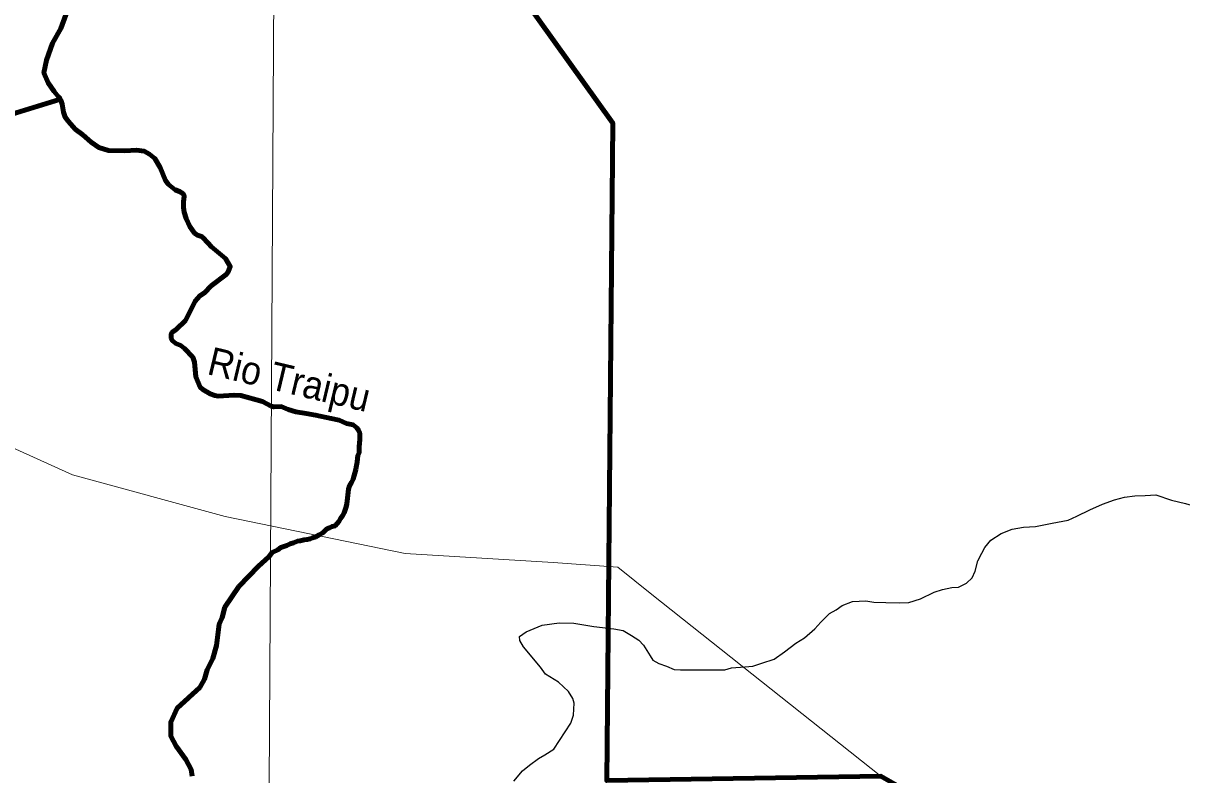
# Model space of a CAD drawing. Extents: x -1643653 to 4543381, y 1624270 to 13878484.
# Drawn here: x 714916 to 735516, y 8902999 to 8916368 of the extents above; entities that cross this region are included whole.
import ezdxf
from ezdxf.enums import TextEntityAlignment as Align

# ---------------------------------------------------------------- set-up
doc = ezdxf.new("R2010")
doc.units = 0
doc.header["$LTSCALE"] = 200
for name, color, linetype, lineweight in [('1', 7, 'Continuous', 13), ('12', 7, 'Continuous', 25), ('23', 7, 'Continuous', 13), ('24', 7, 'Continuous', 25), ('27', 7, 'Continuous', 13), ('53', 7, 'Continuous', 106), ('60', 7, 'Continuous', 13), ('9', 7, 'Continuous', 90)]:
    doc.layers.add(name, color=color, linetype=linetype, lineweight=lineweight)
doc.layers.add('49', color=7, linetype='Continuous')

msp = doc.modelspace()

# ---------------------------------------------------------------- linework, layer by layer
at = {"layer": '1'}
msp.add_lwpolyline([(719978.9, 9023574.5), (719561.6, 8949232.2), (719215.6, 8890710.6)], dxfattribs=at)
at = {"layer": '12'}
for points in [[(732698.6, 8907406), (732912.6, 8907415.8), (733208.3, 8907476.3), (733493.7, 8907526.8), (733646.8, 8907597.8), (733881.6, 8907714.5), (734106.1, 8907810.9), (734320.4, 8907892), (734498.8, 8907937.5), (734677.2, 8907962.7), (734865.7, 8907967.4), (735054.3, 8907977.3), (735334.1, 8907885.1), (735578.4, 8907823.5), (735863.4, 8907741.4), (736076.8, 8907598.4), (736483.7, 8907404.1), (736742.9, 8907255.9), (737103.6, 8906990.3), (737439.3, 8906842), (737612.3, 8906775.4), (737750.2, 8906727.3)], [(727039.6, 8904864.2), (727284.1, 8904868.9), (727391.1, 8904868.7), (727508.4, 8904899), (727747.9, 8904919), (727890.6, 8904928.9), (728048.7, 8904984.6), (728268, 8905055.5), (728451.9, 8905187.7), (728651.2, 8905340.1), (728809.4, 8905436.6), (728993.4, 8905594.2), (729095.8, 8905716.2), (729249.1, 8905868.8), (729371.7, 8905934.8), (729473.8, 8906011), (729657.5, 8906082), (729896.9, 8906091.7), (730039.5, 8906071.1), (730253.5, 8906065.6), (730497.9, 8906055), (730661, 8906064.9), (730870.1, 8906130.7), (731110, 8906247.4), (731263, 8906293), (731426.1, 8906328.3), (731543.3, 8906338.3), (731686.2, 8906409.4), (731788.5, 8906500.9), (731839.8, 8906623.1), (731891.5, 8906806.3), (731958.2, 8906938.7), (732014.6, 8907040.4), (732122.1, 8907172.7), (732300.8, 8907289.5), (732499.7, 8907365.6), (732698.6, 8907406)], [(723639.5, 8902883.8), (723793, 8903072), (723920.7, 8903168.5), (724079.1, 8903290.5), (724191.4, 8903356.5), (724349.7, 8903453), (724652, 8903916), (724698.3, 8904058.6), (724714.4, 8904272.5), (724689.2, 8904354.1), (724613.3, 8904481.5), (724430.5, 8904644.9), (724201.8, 8904787.9), (724110.5, 8904915.5), (723811.3, 8905272.6), (723745.5, 8905389.9), (723740.7, 8905461.2), (723858.1, 8905542.5), (724143.8, 8905659.1), (724444.6, 8905699.3), (724704.4, 8905698.9), (725060.7, 8905637.1), (725417.2, 8905595.7), (725585.2, 8905564.8), (725732.6, 8905477.9), (725859.7, 8905396.2), (725945.9, 8905304.3), (726062.4, 8905115.6), (726113.1, 8905039.1), (726219.8, 8904977.8), (726352.1, 8904931.7), (726489.4, 8904870.3), (726601.5, 8904865), (727039.6, 8904864.2)]]:
    msp.add_lwpolyline(points, dxfattribs=at)
at = {"layer": '23'}
msp.add_lwpolyline([(714150.8, 8909075.2), (715793.9, 8908335.5), (718505, 8907595.7), (721708.9, 8906938.1), (724337.8, 8906773.8), (725488, 8906691.6), (726092.5, 8906203.6), (730163.4, 8902976.8), (733469.4, 8901085.6), (736775.3, 8899194.4), (741371.9, 8898310.2), (741034.6, 8900357.7)], dxfattribs=at)
msp.add_lwpolyline([(714150.8, 8909075.2), (715793.9, 8908335.5), (718505, 8907595.7), (721708.9, 8906938.1), (724337.8, 8906773.8), (725488, 8906691.6), (726092.5, 8906203.6), (730163.4, 8902976.8), (733469.4, 8901085.6), (736775.3, 8899194.4), (741371.9, 8898310.2), (741034.6, 8900357.7)], dxfattribs=at)
at = {"layer": '24', "lineweight": 53}
for points in [[(715765.5, 8916761), (715585.2, 8916273.3), (715439.9, 8916014.5), (715332.6, 8915712.1), (715285.6, 8915483), (715360.4, 8915309.1), (715466.5, 8915151.7), (715544.8, 8915057.8), (715568.8, 8915033.9), (715582.8, 8914999.5)], [(715582.8, 8914999.5), (715607.3, 8914926.5), (715630.8, 8914782.1), (715664.2, 8914698.4), (715720.4, 8914621.3), (715841.4, 8914484.8), (715976.3, 8914382.9), (716121.9, 8914251.7), (716262.7, 8914158.2), (716430.6, 8914102.4), (716723.3, 8914098.2), (716931, 8914106.3), (717067.3, 8914089.8), (717160, 8914040), (717258.6, 8913960.8), (717350.2, 8913798.9), (717444.9, 8913569.6), (717500.7, 8913495.3), (717620.4, 8913403.7), (717696.9, 8913374.6), (717753.4, 8913338.3), (717771.3, 8913315.3), (717779.7, 8913284.7), (717767.4, 8913198.7), (717765.2, 8913088.6), (717776, 8913003.3), (717816.4, 8912891.5), (717881.6, 8912752), (717959.7, 8912633.8), (718012.2, 8912595.1), (718103.9, 8912566), (718108.4, 8912552.9), (718200.6, 8912462.7), (718263.8, 8912388), (718510.9, 8912180.7), (718595.9, 8912042.5), (718559.6, 8911942), (718525.1, 8911895.3), (718256.7, 8911695.7), (718139.8, 8911569.1), (718058.8, 8911518.2), (717971, 8911425.9), (717799.8, 8911079.5), (717637.2, 8910919.9), (717559.9, 8910863.9), (717548.7, 8910844.9), (717546.6, 8910765.8), (717564.2, 8910723.9), (717629.5, 8910673.2), (717717.9, 8910632.5), (717786.1, 8910583.9), (717932.5, 8910426.1), (717961.9, 8910338.5), (717987.1, 8910076.6), (718063.3, 8909892.7), (718110.2, 8909851.7), (718240.9, 8909774.5), (718323.8, 8909744.9), (718380.9, 8909735.3), (718665.9, 8909753.1), (718783.6, 8909747.4), (719169.5, 8909639.4), (719326.4, 8909556.3)], [(719326.4, 8909556.3), (719371.3, 8909542.5), (719371.3, 8909542.5), (719504.5, 8909548.1), (719504.5, 8909548.1), (719504.5, 8909548.1), (719626.5, 8909498.2)], [(719626.5, 8909498.2), (719765.2, 8909453.8), (719765.2, 8909453.8), (719765.2, 8909453.8), (719765.2, 8909453.8), (719948.4, 8909426.1), (719948.4, 8909426.1), (719948.4, 8909426.1), (720114.8, 8909398.4), (720114.8, 8909398.4), (720114.8, 8909398.4), (720392.3, 8909337.4), (720392.3, 8909337.4), (720392.3, 8909337.4), (720392.3, 8909337.4), (720531, 8909309.6), (720531, 8909309.6), (720531, 8909309.6), (720664.2, 8909248.6), (720780.7, 8909226.5), (720848.9, 8909167.8), (720879.1, 8909126.9), (720899.1, 8909075.8), (720898.7, 8909024.9), (720898.3, 8908963.8), (720892.8, 8908897.6), (720892.3, 8908831.3), (720886.9, 8908780.4), (720886.5, 8908724.4), (720865.8, 8908678.7), (720860.4, 8908622.7), (720854.9, 8908561.6), (720844.3, 8908500.6), (720828.6, 8908434.4), (720818, 8908383.6), (720797.2, 8908307.3), (720781.6, 8908256.4), (720750.7, 8908200.6), (720714.6, 8908139.7), (720699, 8908078.7), (720693.5, 8908027.8), (720680.1, 8907917.9)], [(720680.1, 8907917.9), (720671.8, 8907819.1), (720661.2, 8907768.2), (720640.5, 8907712.3), (720624.9, 8907661.5), (720594, 8907605.6), (720558.1, 8907560), (720532.3, 8907509.3), (720496.4, 8907468.7), (720460.5, 8907428.2), (720409.6, 8907413.3), (720363.7, 8907393.2), (720312.7, 8907373.1), (720276.8, 8907337.7), (720241, 8907302.3), (720179.7, 8907267), (720118.4, 8907231.8), (720062.3, 8907216.8), (720016.4, 8907196.8), (719965.5, 8907181.8), (719909.5, 8907177.1), (719843.3, 8907162.2), (719792.3, 8907152.3), (719720.9, 8907122.2), (719664.9, 8907107.3), (719603.6, 8907077.1), (719552.6, 8907057.1), (719496.6, 8907042.2), (719445.4, 8907001.8), (719343.4, 8906951.5), (719283.6, 8906877)], [(719283.6, 8906877), (719100.8, 8906711), (718751.9, 8906345.6), (718502.7, 8905980.3), (718452.8, 8905797.7), (718403, 8905681.4), (718353.1, 8905299.5), (718286.7, 8905067), (718187, 8904867.8), (718137.2, 8904701.7), (718054.1, 8904552.2), (717859.9, 8904374.3), (717854.7, 8904369.6)], [(717854.7, 8904369.6), (717655.3, 8904186.9), (717539, 8903937.8), (717539, 8903688.8), (717638.7, 8903506.1), (717804.9, 8903273.6), (717904.6, 8903091), (717921.2, 8902974.7)]]:
    msp.add_lwpolyline(points, dxfattribs=at)
at = {"layer": '27'}
msp.add_lwpolyline([(714150.8, 8909075.2), (715793.9, 8908335.5), (718505, 8907595.7), (721708.9, 8906938.1), (724337.8, 8906773.8), (725488, 8906691.6), (726092.5, 8906203.6), (730163.4, 8902976.8), (733469.4, 8901085.6), (736775.3, 8899194.4), (741371.9, 8898310.2), (741034.6, 8900357.7)], dxfattribs=at)
at = {"layer": '53'}
for points in [[(715765.5, 8916761), (715585.2, 8916273.3), (715439.9, 8916014.5), (715332.6, 8915712.1), (715285.6, 8915483), (715360.4, 8915309.1), (715466.5, 8915151.7), (715544.8, 8915057.8), (715568.8, 8915033.9), (715582.8, 8914999.5)], [(715765.5, 8916761), (715585.2, 8916273.3), (715439.9, 8916014.5), (715332.6, 8915712.1), (715285.6, 8915483), (715360.4, 8915309.1), (715466.5, 8915151.7), (715544.8, 8915057.8), (715568.8, 8915033.9), (715582.8, 8914999.5)], [(715765.5, 8916761), (715585.2, 8916273.3), (715439.9, 8916014.5), (715332.6, 8915712.1), (715285.6, 8915483), (715360.4, 8915309.1), (715466.5, 8915151.7), (715544.8, 8915057.8), (715568.8, 8915033.9), (715582.8, 8914999.5)], [(715582.8, 8914999.5), (715607.3, 8914926.5), (715630.8, 8914782.1), (715664.2, 8914698.4), (715720.4, 8914621.3), (715841.4, 8914484.8), (715976.3, 8914382.9), (716121.9, 8914251.7), (716262.7, 8914158.2), (716430.6, 8914102.4), (716723.3, 8914098.2), (716931, 8914106.3), (717067.3, 8914089.8), (717160, 8914040), (717258.6, 8913960.8), (717350.2, 8913798.9), (717444.9, 8913569.6), (717500.7, 8913495.3), (717620.4, 8913403.7), (717696.9, 8913374.6), (717753.4, 8913338.3), (717771.3, 8913315.3), (717779.7, 8913284.7), (717767.4, 8913198.7), (717765.2, 8913088.6), (717776, 8913003.3), (717816.4, 8912891.5), (717881.6, 8912752), (717959.7, 8912633.8), (718012.2, 8912595.1), (718103.9, 8912566), (718108.4, 8912552.9), (718200.6, 8912462.7), (718263.8, 8912388), (718510.9, 8912180.7), (718595.9, 8912042.5), (718559.6, 8911942), (718525.1, 8911895.3), (718256.7, 8911695.7), (718139.8, 8911569.1), (718058.8, 8911518.2), (717971, 8911425.9), (717799.8, 8911079.5), (717637.2, 8910919.9), (717559.9, 8910863.9), (717548.7, 8910844.9), (717546.6, 8910765.8), (717564.2, 8910723.9), (717629.5, 8910673.2), (717717.9, 8910632.5), (717786.1, 8910583.9), (717932.5, 8910426.1), (717961.9, 8910338.5), (717987.1, 8910076.6), (718063.3, 8909892.7), (718110.2, 8909851.7), (718240.9, 8909774.5), (718323.8, 8909744.9), (718380.9, 8909735.3), (718665.9, 8909753.1), (718783.6, 8909747.4), (719169.5, 8909639.4), (719326.4, 8909556.3)], [(715582.8, 8914999.5), (715607.3, 8914926.5), (715630.8, 8914782.1), (715664.2, 8914698.4), (715720.4, 8914621.3), (715841.4, 8914484.8), (715976.3, 8914382.9), (716121.9, 8914251.7), (716262.7, 8914158.2), (716430.6, 8914102.4), (716723.3, 8914098.2), (716931, 8914106.3), (717067.3, 8914089.8), (717160, 8914040), (717258.6, 8913960.8), (717350.2, 8913798.9), (717444.9, 8913569.6), (717500.7, 8913495.3), (717620.4, 8913403.7), (717696.9, 8913374.6), (717753.4, 8913338.3), (717771.3, 8913315.3), (717779.7, 8913284.7), (717767.4, 8913198.7), (717765.2, 8913088.6), (717776, 8913003.3), (717816.4, 8912891.5), (717881.6, 8912752), (717959.7, 8912633.8), (718012.2, 8912595.1), (718103.9, 8912566), (718108.4, 8912552.9), (718200.6, 8912462.7), (718263.8, 8912388), (718510.9, 8912180.7), (718595.9, 8912042.5), (718559.6, 8911942), (718525.1, 8911895.3), (718256.7, 8911695.7), (718139.8, 8911569.1), (718058.8, 8911518.2), (717971, 8911425.9), (717799.8, 8911079.5), (717637.2, 8910919.9), (717559.9, 8910863.9), (717548.7, 8910844.9), (717546.6, 8910765.8), (717564.2, 8910723.9), (717629.5, 8910673.2), (717717.9, 8910632.5), (717786.1, 8910583.9), (717932.5, 8910426.1), (717961.9, 8910338.5), (717987.1, 8910076.6), (718063.3, 8909892.7), (718110.2, 8909851.7), (718240.9, 8909774.5), (718323.8, 8909744.9), (718380.9, 8909735.3), (718665.9, 8909753.1), (718783.6, 8909747.4), (719169.5, 8909639.4), (719326.4, 8909556.3)], [(715582.8, 8914999.5), (715607.3, 8914926.5), (715630.8, 8914782.1), (715664.2, 8914698.4), (715720.4, 8914621.3), (715841.4, 8914484.8), (715976.3, 8914382.9), (716121.9, 8914251.7), (716262.7, 8914158.2), (716430.6, 8914102.4), (716723.3, 8914098.2), (716931, 8914106.3), (717067.3, 8914089.8), (717160, 8914040), (717258.6, 8913960.8), (717350.2, 8913798.9), (717444.9, 8913569.6), (717500.7, 8913495.3), (717620.4, 8913403.7), (717696.9, 8913374.6), (717753.4, 8913338.3), (717771.3, 8913315.3), (717779.7, 8913284.7), (717767.4, 8913198.7), (717765.2, 8913088.6), (717776, 8913003.3), (717816.4, 8912891.5), (717881.6, 8912752), (717959.7, 8912633.8), (718012.2, 8912595.1), (718103.9, 8912566), (718108.4, 8912552.9), (718200.6, 8912462.7), (718263.8, 8912388), (718510.9, 8912180.7), (718595.9, 8912042.5), (718559.6, 8911942), (718525.1, 8911895.3), (718256.7, 8911695.7), (718139.8, 8911569.1), (718058.8, 8911518.2), (717971, 8911425.9), (717799.8, 8911079.5), (717637.2, 8910919.9), (717559.9, 8910863.9), (717548.7, 8910844.9), (717546.6, 8910765.8), (717564.2, 8910723.9), (717629.5, 8910673.2), (717717.9, 8910632.5), (717786.1, 8910583.9), (717932.5, 8910426.1), (717961.9, 8910338.5), (717987.1, 8910076.6), (718063.3, 8909892.7), (718110.2, 8909851.7), (718240.9, 8909774.5), (718323.8, 8909744.9), (718380.9, 8909735.3), (718665.9, 8909753.1), (718783.6, 8909747.4), (719169.5, 8909639.4), (719326.4, 8909556.3)], [(719326.4, 8909556.3), (719371.3, 8909542.5), (719371.3, 8909542.5), (719504.5, 8909548.1), (719504.5, 8909548.1), (719504.5, 8909548.1), (719626.5, 8909498.2)], [(719326.4, 8909556.3), (719371.3, 8909542.5), (719371.3, 8909542.5), (719504.5, 8909548.1), (719504.5, 8909548.1), (719504.5, 8909548.1), (719626.5, 8909498.2)], [(719326.4, 8909556.3), (719371.3, 8909542.5), (719371.3, 8909542.5), (719504.5, 8909548.1), (719504.5, 8909548.1), (719504.5, 8909548.1), (719626.5, 8909498.2)], [(719626.5, 8909498.2), (719765.2, 8909453.8), (719765.2, 8909453.8), (719765.2, 8909453.8), (719765.2, 8909453.8), (719948.4, 8909426.1), (719948.4, 8909426.1), (719948.4, 8909426.1), (720114.8, 8909398.4), (720114.8, 8909398.4), (720114.8, 8909398.4), (720392.3, 8909337.4), (720392.3, 8909337.4), (720392.3, 8909337.4), (720392.3, 8909337.4), (720531, 8909309.6), (720531, 8909309.6), (720531, 8909309.6), (720664.2, 8909248.6), (720780.7, 8909226.5), (720848.9, 8909167.8), (720879.1, 8909126.9), (720899.1, 8909075.8), (720898.7, 8909024.9), (720898.3, 8908963.8), (720892.8, 8908897.6), (720892.3, 8908831.3), (720886.9, 8908780.4), (720886.5, 8908724.4), (720865.8, 8908678.7), (720860.4, 8908622.7), (720854.9, 8908561.6), (720844.3, 8908500.6), (720828.6, 8908434.4), (720818, 8908383.6), (720797.2, 8908307.3), (720781.6, 8908256.4), (720750.7, 8908200.6), (720714.6, 8908139.7), (720699, 8908078.7), (720693.5, 8908027.8), (720680.1, 8907917.9)], [(719626.5, 8909498.2), (719765.2, 8909453.8), (719765.2, 8909453.8), (719765.2, 8909453.8), (719765.2, 8909453.8), (719948.4, 8909426.1), (719948.4, 8909426.1), (719948.4, 8909426.1), (720114.8, 8909398.4), (720114.8, 8909398.4), (720114.8, 8909398.4), (720392.3, 8909337.4), (720392.3, 8909337.4), (720392.3, 8909337.4), (720392.3, 8909337.4), (720531, 8909309.6), (720531, 8909309.6), (720531, 8909309.6), (720664.2, 8909248.6), (720780.7, 8909226.5), (720848.9, 8909167.8), (720879.1, 8909126.9), (720899.1, 8909075.8), (720898.7, 8909024.9), (720898.3, 8908963.8), (720892.8, 8908897.6), (720892.3, 8908831.3), (720886.9, 8908780.4), (720886.5, 8908724.4), (720865.8, 8908678.7), (720860.4, 8908622.7), (720854.9, 8908561.6), (720844.3, 8908500.6), (720828.6, 8908434.4), (720818, 8908383.6), (720797.2, 8908307.3), (720781.6, 8908256.4), (720750.7, 8908200.6), (720714.6, 8908139.7), (720699, 8908078.7), (720693.5, 8908027.8), (720680.1, 8907917.9)], [(719626.5, 8909498.2), (719765.2, 8909453.8), (719765.2, 8909453.8), (719765.2, 8909453.8), (719765.2, 8909453.8), (719948.4, 8909426.1), (719948.4, 8909426.1), (719948.4, 8909426.1), (720114.8, 8909398.4), (720114.8, 8909398.4), (720114.8, 8909398.4), (720392.3, 8909337.4), (720392.3, 8909337.4), (720392.3, 8909337.4), (720392.3, 8909337.4), (720531, 8909309.6), (720531, 8909309.6), (720531, 8909309.6), (720664.2, 8909248.6), (720780.7, 8909226.5), (720848.9, 8909167.8), (720879.1, 8909126.9), (720899.1, 8909075.8), (720898.7, 8909024.9), (720898.3, 8908963.8), (720892.8, 8908897.6), (720892.3, 8908831.3), (720886.9, 8908780.4), (720886.5, 8908724.4), (720865.8, 8908678.7), (720860.4, 8908622.7), (720854.9, 8908561.6), (720844.3, 8908500.6), (720828.6, 8908434.4), (720818, 8908383.6), (720797.2, 8908307.3), (720781.6, 8908256.4), (720750.7, 8908200.6), (720714.6, 8908139.7), (720699, 8908078.7), (720693.5, 8908027.8), (720680.1, 8907917.9)], [(720680.1, 8907917.9), (720671.8, 8907819.1), (720661.2, 8907768.2), (720640.5, 8907712.3), (720624.9, 8907661.5), (720594, 8907605.6), (720558.1, 8907560), (720532.3, 8907509.3), (720496.4, 8907468.7), (720460.5, 8907428.2), (720409.6, 8907413.3), (720363.7, 8907393.2), (720312.7, 8907373.1), (720276.8, 8907337.7), (720241, 8907302.3), (720179.7, 8907267), (720118.4, 8907231.8), (720062.3, 8907216.8), (720016.4, 8907196.8), (719965.5, 8907181.8), (719909.5, 8907177.1), (719843.3, 8907162.2), (719792.3, 8907152.3), (719720.9, 8907122.2), (719664.9, 8907107.3), (719603.6, 8907077.1), (719552.6, 8907057.1), (719496.6, 8907042.2), (719445.4, 8907001.8), (719343.4, 8906951.5), (719283.6, 8906877)], [(720680.1, 8907917.9), (720671.8, 8907819.1), (720661.2, 8907768.2), (720640.5, 8907712.3), (720624.9, 8907661.5), (720594, 8907605.6), (720558.1, 8907560), (720532.3, 8907509.3), (720496.4, 8907468.7), (720460.5, 8907428.2), (720409.6, 8907413.3), (720363.7, 8907393.2), (720312.7, 8907373.1), (720276.8, 8907337.7), (720241, 8907302.3), (720179.7, 8907267), (720118.4, 8907231.8), (720062.3, 8907216.8), (720016.4, 8907196.8), (719965.5, 8907181.8), (719909.5, 8907177.1), (719843.3, 8907162.2), (719792.3, 8907152.3), (719720.9, 8907122.2), (719664.9, 8907107.3), (719603.6, 8907077.1), (719552.6, 8907057.1), (719496.6, 8907042.2), (719445.4, 8907001.8), (719343.4, 8906951.5), (719283.6, 8906877)], [(720680.1, 8907917.9), (720671.8, 8907819.1), (720661.2, 8907768.2), (720640.5, 8907712.3), (720624.9, 8907661.5), (720594, 8907605.6), (720558.1, 8907560), (720532.3, 8907509.3), (720496.4, 8907468.7), (720460.5, 8907428.2), (720409.6, 8907413.3), (720363.7, 8907393.2), (720312.7, 8907373.1), (720276.8, 8907337.7), (720241, 8907302.3), (720179.7, 8907267), (720118.4, 8907231.8), (720062.3, 8907216.8), (720016.4, 8907196.8), (719965.5, 8907181.8), (719909.5, 8907177.1), (719843.3, 8907162.2), (719792.3, 8907152.3), (719720.9, 8907122.2), (719664.9, 8907107.3), (719603.6, 8907077.1), (719552.6, 8907057.1), (719496.6, 8907042.2), (719445.4, 8907001.8), (719343.4, 8906951.5), (719283.6, 8906877)], [(719283.6, 8906877), (719100.8, 8906711), (718751.9, 8906345.6), (718502.7, 8905980.3), (718452.8, 8905797.7), (718403, 8905681.4), (718353.1, 8905299.5), (718286.7, 8905067), (718187, 8904867.8), (718137.2, 8904701.7), (718054.1, 8904552.2), (717859.9, 8904374.3), (717854.7, 8904369.6)], [(719283.6, 8906877), (719100.8, 8906711), (718751.9, 8906345.6), (718502.7, 8905980.3), (718452.8, 8905797.7), (718403, 8905681.4), (718353.1, 8905299.5), (718286.7, 8905067), (718187, 8904867.8), (718137.2, 8904701.7), (718054.1, 8904552.2), (717859.9, 8904374.3), (717854.7, 8904369.6)], [(719283.6, 8906877), (719100.8, 8906711), (718751.9, 8906345.6), (718502.7, 8905980.3), (718452.8, 8905797.7), (718403, 8905681.4), (718353.1, 8905299.5), (718286.7, 8905067), (718187, 8904867.8), (718137.2, 8904701.7), (718054.1, 8904552.2), (717859.9, 8904374.3), (717854.7, 8904369.6)], [(717854.7, 8904369.6), (717655.3, 8904186.9), (717539, 8903937.8), (717539, 8903688.8), (717638.7, 8903506.1), (717804.9, 8903273.6), (717904.6, 8903091), (717921.2, 8902974.7)], [(717854.7, 8904369.6), (717655.3, 8904186.9), (717539, 8903937.8), (717539, 8903688.8), (717638.7, 8903506.1), (717804.9, 8903273.6), (717904.6, 8903091), (717921.2, 8902974.7)], [(717854.7, 8904369.6), (717655.3, 8904186.9), (717539, 8903937.8), (717539, 8903688.8), (717638.7, 8903506.1), (717804.9, 8903273.6), (717904.6, 8903091), (717921.2, 8902974.7)]]:
    msp.add_lwpolyline(points, dxfattribs=at)
at = {"layer": '60', "lineweight": 25}
msp.add_spline([(814781, 9009175.5), (814787.2, 9009173.4), (814796.9, 9009173.4), (814799.4, 9009172.4), (814805.1, 9009174.5), (814805.6, 9009176.5), (814811.7, 9009179.5), (814811.7, 9009179.5), (814801.5, 9009181), (814790.7, 9009181.5), (814784.1, 9009183.1), (814777.4, 9009185.1), (814778.4, 9009175.5)], degree=3, dxfattribs=at)
at = {"layer": '9'}
msp.add_line((710134.6, 8913345.1), (715561.4, 8915010.8), dxfattribs=at)
for points in [[(741371.9, 8898310.2), (736775.3, 8899194.4), (730163.4, 8902976.8), (725291.2, 8902898), (725401.2, 8914588.3), (719613.1, 8922670.1)], [(715765.5, 8916761), (715585.2, 8916273.3), (715439.9, 8916014.5), (715332.6, 8915712.1), (715285.6, 8915483), (715360.4, 8915309.1), (715466.5, 8915151.7), (715544.8, 8915057.8), (715568.8, 8915033.9), (715582.8, 8914999.5), (715585.3, 8914991.8)], [(715765.5, 8916761), (715585.2, 8916273.3), (715439.9, 8916014.5), (715332.6, 8915712.1), (715285.6, 8915483), (715360.4, 8915309.1), (715466.5, 8915151.7), (715544.8, 8915057.8), (715568.8, 8915033.9), (715582.8, 8914999.5), (715585.3, 8914991.8)]]:
    msp.add_lwpolyline(points, dxfattribs=at)

# ---------------------------------------------------------------- texts
at = {"layer": '49', "width": 0.95}
msp.add_text('Rio Traipu', height=500, rotation=346.601, dxfattribs=at).set_placement((719591, 8909789.6), align=Align.CENTER)

doc.saveas('drawing.dxf')
